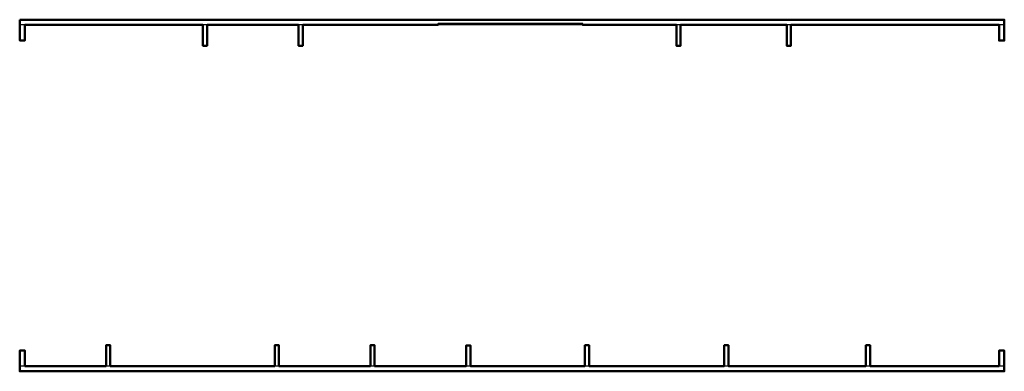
# Model space of a CAD drawing. Header units: millimetres. Extents: x 263826 to 1718326, y -423071 to 70137.
# Tile 478 of 486: x 1152044 to 1199344, y -96066 to -79166. Entities that reach past the tile are written whole.
import ezdxf

# ---------------------------------------------------------------- set-up
doc = ezdxf.new("R2010")
doc.units = ezdxf.units.MM
doc.layers.add('Конструкции 0.5', color=5, linetype='Continuous', lineweight=50)

msp = doc.modelspace()

# ---------------------------------------------------------------- linework, layer by layer
at = {"color": 1}
for points in [[(1199343.95584, -79416.06694), (1152043.95425, -79416.06694), (1152043.95425, -79166.21465), (1199343.95584, -79166.21465)], [(1152043.95425, -96066.21431), (1199343.95431, -96066.21431), (1199343.95431, -95816.21589), (1152043.95425, -95816.21589)]]:
    msp.add_lwpolyline(points, close=True, dxfattribs=at)
at = {"layer": 'Конструкции 0.5'}
for points in [[(1152043.95425, -79166.21465), (1152043.95425, -80166.21474), (1152293.95425, -80166.21474), (1152293.95425, -79416.21431), (1160843.96136, -79416.21431), (1160843.96136, -80416.21436), (1161043.78708, -80416.21436), (1161044.05001, -79416.21431), (1165443.96136, -79416.21431), (1165444.12142, -80416.21436), (1165643.95425, -80416.21436), (1165643.95425, -79416.21431), (1172144.05001, -79416.21431), (1172143.95425, -79366.21465), (1179093.78708, -79366.21465), (1179093.78708, -79416.21431), (1183593.9319, -79416.21431), (1183594.09196, -80416.21436), (1183793.92479, -80416.21436), (1183793.92479, -79416.21431), (1188893.96136, -79416.21431), (1188894.12149, -80416.21428), (1189093.69371, -80416.21428), (1189093.69371, -79416.21431), (1199093.69046, -79416.06694), (1199093.95583, -80170.80773), (1199343.95584, -80170.80773), (1199343.95584, -79166.21425), (1152043.95425, -79166.21465)], [(1158892.70562, -96066.21431), (1152043.87807, -96066.21431), (1152044.05035, -95066.21431), (1152294.05001, -95066.21431), (1152294.05001, -95816.21431), (1156193.95425, -95816.21431), (1156193.95425, -94816.52923), (1156394.05001, -94816.21451), (1156394.05001, -95816.21431), (1164293.55804, -95816.21431), (1164293.55804, -94816.21452), (1164493.95422, -94816.29392), (1164493.95422, -95816.21431), (1168893.95425, -95816.21431), (1168893.95425, -94816.21431), (1169094.05001, -94816.21431), (1169094.05001, -95816.21431), (1173493.95433, -95816.21431), (1173493.95433, -94822.1223), (1173693.95425, -94822.1223), (1173694.05001, -95816.21431), (1179193.95425, -95816.21431), (1179193.95425, -94816.21431), (1179394.05001, -94816.21431), (1179394.05001, -95816.21431), (1185893.95425, -95816.21431), (1185893.95425, -94816.21451), (1186093.95425, -94816.21451), (1186093.95425, -95816.21431), (1192693.95425, -95816.21431), (1192693.95425, -94816.21451), (1192894.05001, -94816.21451), (1192894.05001, -95816.21431), (1199093.93214, -95816.12294), (1199093.95429, -95066.21434), (1199343.9543, -95066.21434), (1199343.95431, -95816.21431), (1199343.95431, -96066.21431), (1158892.70562, -96066.21431)]]:
    msp.add_lwpolyline(points, dxfattribs=at)

doc.saveas('drawing.dxf')
